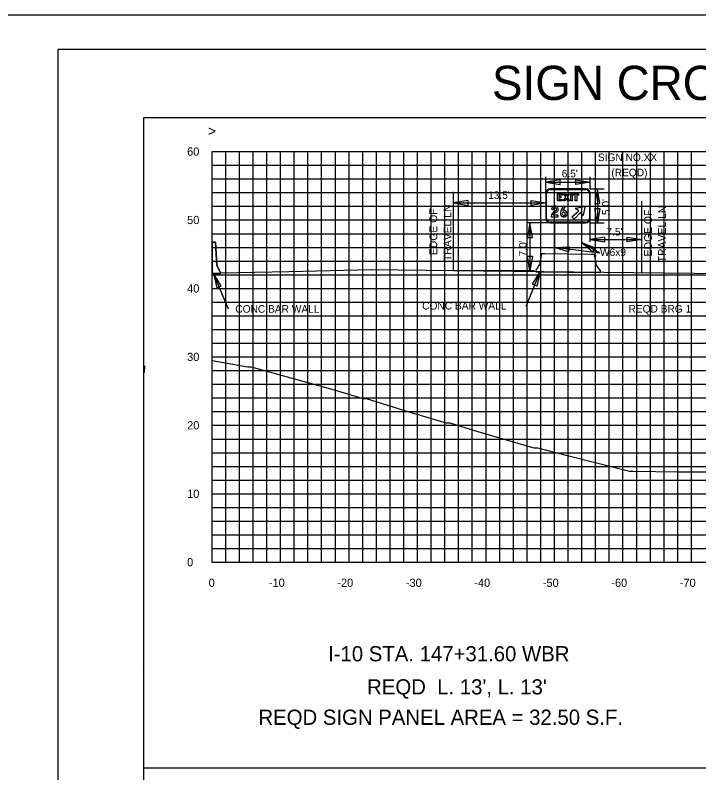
# Model space of a CAD drawing. Extents: x 1797809 to 2198143, y 249608 to 1237864.
# Drawn here: x 2197256 to 2197355.8, y 1237227.3 to 1237338 of the extents above; entities that cross this region are included whole.
import ezdxf

# ---------------------------------------------------------------- set-up
doc = ezdxf.new("R2010")
doc.units = 0
for name, color, linetype in [('10', 7, 'Continuous'), ('3', 7, 'Continuous'), ('31', 7, 'Continuous'), ('60', 7, 'Continuous'), ('Default', 7, 'Continuous'), ('DESIGN - SHEET - Light Grid', 7, 'Continuous'), ('DESIGN - TRAFFIC CONTROL PERMANENT - Signs', 7, 'Continuous'), ('GSBWFILL', 7, 'Continuous'), ('GSCOLORFILL', 7, 'Continuous'), ('GSDIMS', 7, 'Continuous'), ('GSOUTLINE', 7, 'Continuous'), ('GSSHT', 7, 'Continuous'), ('Level 1', 7, 'Continuous'), ('Level 45', 7, 'Continuous'), ('Level 55', 7, 'Continuous'), ('Level 61', 7, 'Continuous'), ('OHUT', 7, 'Continuous'), ('PIPETEXT', 7, 'Continuous')]:
    doc.layers.add(name, color=color, linetype=linetype)

msp = doc.modelspace()

# ---------------------------------------------------------------- linework, layer by layer
at = {"layer": '3'}
for p, q in [((2197319.96, 1237300.67), (2197319.96, 1237312.23)), ((2197347.44, 1237300.37), (2197347.44, 1237310.88)), ((2197339.93, 1237304.9), (2197339.93, 1237308.34)), ((2197341.35, 1237303.26), (2197338.63, 1237304.8)), ((2197341.35, 1237303.26), (2197334.73, 1237304.08)), ((2197287.09, 1237295.06), (2197284.93, 1237300.3)), ((2197330.56, 1237295.53), (2197332.62, 1237300.53)), ((2197274.71, 1237228.05), (2197574.71, 1237228.05))]:
    msp.add_line(p, q, dxfattribs=at)
at = {"layer": '60'}
for p, q in [((2197284.71, 1237258.11), (2197284.71, 1237318.11)), ((2197284.71, 1237258.05), (2197284.71, 1237258.11)), ((2197284.71, 1237258.11), (2197414.71, 1237258.11)), ((2197294.71, 1237258.05), (2197294.71, 1237258.11)), ((2197304.71, 1237258.05), (2197304.71, 1237258.11)), ((2197314.71, 1237258.05), (2197314.71, 1237258.11)), ((2197324.71, 1237258.05), (2197324.71, 1237258.11)), ((2197334.71, 1237258.05), (2197334.71, 1237258.11)), ((2197344.71, 1237258.05), (2197344.71, 1237258.11)), ((2197354.71, 1237258.05), (2197354.71, 1237258.11))]:
    msp.add_line(p, q, dxfattribs=at)
at = {"layer": 'Default'}
for points in [[(2197284.71, 1237304.85), (2197285.21, 1237304.85), (2197285.39, 1237301.46), (2197285.94, 1237300.46), (2197285.96, 1237300.29), (2197284.71, 1237300.29)], [(2197284.71, 1237304.85), (2197284.71, 1237300.29), (2197285.96, 1237300.29), (2197285.94, 1237300.46), (2197285.39, 1237301.46), (2197285.21, 1237304.85), (2197284.71, 1237304.85)]]:
    msp.add_lwpolyline(points, dxfattribs=at)
msp.add_lwpolyline([(2197341.41, 1237300.44), (2197341.41, 1237300.69), (2197340.82, 1237301.52), (2197340.54, 1237303.05), (2197340.04, 1237303.05), (2197333.32, 1237303.15), (2197332.82, 1237303.15), (2197332.54, 1237301.63), (2197331.96, 1237300.79), (2197331.96, 1237300.54)], close=True, dxfattribs=at)
at = {"layer": 'DESIGN - SHEET - Light Grid'}
msp.add_lwpolyline([(2197357.77, 1237271.26), (2197353.56, 1237271.29), (2197353.26, 1237271.28), (2197352.8, 1237271.28), (2197346.16, 1237271.34), (2197345.99, 1237271.35), (2197345.66, 1237271.35), (2197336.6, 1237273.66), (2197332.27, 1237274.76), (2197331.9, 1237274.76), (2197331.76, 1237274.76), (2197323.21, 1237277.27), (2197319.46, 1237278.43), (2197319.17, 1237278.44), (2197318.95, 1237278.44), (2197313.48, 1237280.03), (2197307.26, 1237281.98), (2197307.05, 1237281.99), (2197306.75, 1237281.99), (2197302.94, 1237283.16), (2197290.46, 1237286.59), (2197290.33, 1237286.59), (2197289.91, 1237286.61), (2197284.71, 1237287.55)], dxfattribs=at)
at = {"layer": 'DESIGN - TRAFFIC CONTROL PERMANENT - Signs'}
msp.add_lwpolyline([(2197382.98, 1237299.98), (2197359.5, 1237300.24), (2197319.96, 1237300.67), (2197307.96, 1237300.81), (2197295.96, 1237300.54), (2197285.96, 1237300.32), (2197284.71, 1237300.29)], dxfattribs=at)
at = {"layer": 'GSBWFILL'}
for p, q in [((2197336.26, 1237309.92), (2197336.12, 1237310.11)), ((2197334.25, 1237309.71), (2197334.48, 1237309.63)), ((2197335.26, 1237308.83), (2197334.53, 1237308.83)), ((2197336.08, 1237308.8), (2197336.08, 1237308.56)), ((2197336.08, 1237308.56), (2197336.08, 1237308.8)), ((2197336.08, 1237308.8), (2197336.08, 1237308.8))]:
    msp.add_line(p, q, dxfattribs=at)
for points in [[(2197335.87, 1237311.92), (2197335.87, 1237311.72), (2197335.34, 1237311.72), (2197335.34, 1237311.56), (2197335.64, 1237311.56), (2197335.64, 1237311.36), (2197335.34, 1237311.36), (2197335.34, 1237311.12), (2197335.88, 1237311.12), (2197335.88, 1237310.92), (2197335.14, 1237310.92), (2197335.14, 1237311.92)], [(2197336.66, 1237310.92), (2197336.46, 1237311.25), (2197336.26, 1237310.92), (2197336.02, 1237310.92), (2197336.34, 1237311.44), (2197336.05, 1237311.92), (2197336.28, 1237311.92), (2197336.46, 1237311.63), (2197336.63, 1237311.92), (2197336.87, 1237311.92), (2197336.57, 1237311.44), (2197336.89, 1237310.92)], [(2197337.1, 1237311.92), (2197337.3, 1237311.92), (2197337.3, 1237310.92), (2197337.1, 1237310.92)], [(2197337.95, 1237310.92), (2197337.75, 1237310.92), (2197337.75, 1237311.72), (2197337.48, 1237311.72), (2197337.48, 1237311.92), (2197338.22, 1237311.92), (2197338.22, 1237311.72), (2197337.95, 1237311.72)]]:
    msp.add_lwpolyline(points, close=True, dxfattribs=at)
for points in [[(2197337.84, 1237309.85), (2197339.04, 1237310.08)], [(2197339.12, 1237310), (2197338.89, 1237308.81)], [(2197334.24, 1237308.59), (2197335.26, 1237308.59), (2197335.26, 1237308.83)], [(2197338.76, 1237308.79), (2197338.5, 1237309.21), (2197337.6, 1237308.24), (2197337.26, 1237308.57), (2197338.25, 1237309.47), (2197337.82, 1237309.72)]]:
    msp.add_lwpolyline(points, dxfattribs=at)
for centre, major_axis, ratio, start_param, end_param in [((2197334.74, 1237309.61), (0, 0.502), 0.999993, 0.087066, 1.367251), ((2197334.74, 1237309.61), (0, 0.262), 0.999993, 0.087066, 1.512721), ((2197334.75, 1237309.53), (0, 0.588), 0.999993, 5.803457, 6.370252), ((2197334.75, 1237309.53), (0, 0.348), 0.999993, 5.803457, 6.370252), ((2197334.82, 1237309.66), (0, 0.202), 0.999993, 3.458109, 5.803457), ((2197334.82, 1237309.66), (0, 0.442), 0.999993, 3.458123, 5.803457), ((2197336.89, 1237309.03), (0, 1.33), 0.999996, 0.618745, 1.503087), ((2197336.89, 1237309.03), (0, 1.09), 0.999996, 0.618745, 1.170681), ((2197337.86, 1237309.78), (0.0674, 0), 0.992222, 1.762394, 4.16288), ((2197339.05, 1237310.01), (0.0674, 0), 0.992222, 6.091588, 8.045579), ((2197335.17, 1237308.58), (0, 0.929), 0.999993, 0.316557, 1.561011), ((2197335.17, 1237308.58), (0, 0.689), 0.999993, 0.316562, 1.201505), ((2197336.08, 1237309.08), (0, 0.52), 0.999996, 1.503087, 3.14268), ((2197336.02, 1237309.03), (0, 0.195), 0.999996, 0.87305, 2.268543), ((2197336.08, 1237308.97), (0, 0.279), 0.999996, 5.410135, 7.156235), ((2197336.08, 1237309.08), (0, 0.279), 0.999996, 2.268543, 3.141593), ((2197336.08, 1237308.97), (0, 0.518), 0.999996, 5.410135, 6.670669), ((2197336.08, 1237309.08), (0, 0.279), 0.999996, 3.141862, 4.014643), ((2197336.08, 1237309.08), (0, 0.52), 0.999996, 3.142824, 4.007952), ((2197336.14, 1237309.03), (0, 0.195), 0.999996, 4.014643, 5.410135), ((2197336.14, 1237309.03), (0, 0.435), 0.999996, 4.007952, 5.410135), ((2197338.82, 1237308.83), (0.0674, 0), 0.992222, 3.691101, 6.091588)]:
    msp.add_ellipse(centre, major_axis=major_axis, ratio=ratio, start_param=start_param, end_param=end_param, dxfattribs=at)
at = {"layer": 'GSCOLORFILL'}
for p, q in [((2197339.26, 1237312.67), (2197334.1, 1237312.67)), ((2197334.1, 1237312.54), (2197339.26, 1237312.54)), ((2197333.43, 1237312), (2197333.43, 1237308.34)), ((2197333.56, 1237308.34), (2197333.56, 1237312)), ((2197339.8, 1237312), (2197339.8, 1237308.34)), ((2197339.93, 1237308.34), (2197339.93, 1237312)), ((2197336.26, 1237309.92), (2197336.12, 1237310.11)), ((2197334.25, 1237309.71), (2197334.48, 1237309.63)), ((2197335.26, 1237308.83), (2197334.53, 1237308.83)), ((2197336.08, 1237308.8), (2197336.08, 1237308.56)), ((2197336.08, 1237308.56), (2197336.08, 1237308.8)), ((2197336.08, 1237308.8), (2197336.08, 1237308.8)), ((2197334.1, 1237307.67), (2197334.1, 1237307.8)), ((2197339.26, 1237307.8), (2197334.1, 1237307.8)), ((2197334.1, 1237307.8), (2197334.1, 1237307.67)), ((2197334.1, 1237307.67), (2197339.26, 1237307.67))]:
    msp.add_line(p, q, dxfattribs=at)
for points in [[(2197262.21, 1237123.04), (2197584.71, 1237123.04), (2197584.71, 1237333.04), (2197262.21, 1237333.04)], [(2197335.87, 1237311.92), (2197335.87, 1237311.72), (2197335.34, 1237311.72), (2197335.34, 1237311.56), (2197335.64, 1237311.56), (2197335.64, 1237311.36), (2197335.34, 1237311.36), (2197335.34, 1237311.12), (2197335.88, 1237311.12), (2197335.88, 1237310.92), (2197335.14, 1237310.92), (2197335.14, 1237311.92)], [(2197336.66, 1237310.92), (2197336.46, 1237311.25), (2197336.26, 1237310.92), (2197336.02, 1237310.92), (2197336.34, 1237311.44), (2197336.05, 1237311.92), (2197336.28, 1237311.92), (2197336.46, 1237311.63), (2197336.63, 1237311.92), (2197336.87, 1237311.92), (2197336.57, 1237311.44), (2197336.89, 1237310.92)], [(2197337.1, 1237311.92), (2197337.3, 1237311.92), (2197337.3, 1237310.92), (2197337.1, 1237310.92)], [(2197337.95, 1237310.92), (2197337.75, 1237310.92), (2197337.75, 1237311.72), (2197337.48, 1237311.72), (2197337.48, 1237311.92), (2197338.22, 1237311.92), (2197338.22, 1237311.72), (2197337.95, 1237311.72)]]:
    msp.add_lwpolyline(points, close=True, dxfattribs=at)
for points in [[(2197337.84, 1237309.85), (2197339.04, 1237310.08)], [(2197339.12, 1237310), (2197338.89, 1237308.81)], [(2197334.24, 1237308.59), (2197335.26, 1237308.59), (2197335.26, 1237308.83)], [(2197338.76, 1237308.79), (2197338.5, 1237309.21), (2197337.6, 1237308.24), (2197337.26, 1237308.57), (2197338.25, 1237309.47), (2197337.82, 1237309.72)]]:
    msp.add_lwpolyline(points, dxfattribs=at)
for centre, radius, start, end in [((2197334.1, 1237312), 0.666, 90, 180), ((2197334.1, 1237312), 0.541, 90, 180), ((2197339.26, 1237312), 0.666, 0, 90), ((2197339.26, 1237312), 0.541, 0, 90), ((2197334.1, 1237308.34), 0.666, 180, 270), ((2197334.1, 1237308.34), 0.541, 180, 270), ((2197339.26, 1237308.34), 0.666, 270, 0), ((2197339.26, 1237308.34), 0.541, 270, 0)]:
    msp.add_arc(centre, radius, start, end, dxfattribs=at)
for centre, major_axis, ratio, start_param, end_param in [((2197334.74, 1237309.61), (0, 0.502), 0.999993, 0.087066, 1.367251), ((2197334.74, 1237309.61), (0, 0.262), 0.999993, 0.087066, 1.512721), ((2197334.75, 1237309.53), (0, 0.588), 0.999993, 5.803457, 6.370252), ((2197334.75, 1237309.53), (0, 0.348), 0.999993, 5.803457, 6.370252), ((2197334.82, 1237309.66), (0, 0.202), 0.999993, 3.458109, 5.803457), ((2197334.82, 1237309.66), (0, 0.442), 0.999993, 3.458123, 5.803457), ((2197336.89, 1237309.03), (0, 1.33), 0.999996, 0.618745, 1.503087), ((2197336.89, 1237309.03), (0, 1.09), 0.999996, 0.618745, 1.170681), ((2197337.86, 1237309.78), (0.0674, 0), 0.992222, 1.762394, 4.16288), ((2197339.05, 1237310.01), (0.0674, 0), 0.992222, 6.091588, 8.045579), ((2197335.17, 1237308.58), (0, 0.929), 0.999993, 0.316557, 1.561011), ((2197335.17, 1237308.58), (0, 0.689), 0.999993, 0.316562, 1.201505), ((2197336.08, 1237309.08), (0, 0.52), 0.999996, 1.503087, 3.14268), ((2197336.02, 1237309.03), (0, 0.195), 0.999996, 0.87305, 2.268543), ((2197336.08, 1237308.97), (0, 0.279), 0.999996, 5.410135, 7.156235), ((2197336.08, 1237309.08), (0, 0.279), 0.999996, 2.268543, 3.141593), ((2197336.08, 1237308.97), (0, 0.518), 0.999996, 5.410135, 6.670669), ((2197336.08, 1237309.08), (0, 0.279), 0.999996, 3.141862, 4.014643), ((2197336.08, 1237309.08), (0, 0.52), 0.999996, 3.142824, 4.007952), ((2197336.14, 1237309.03), (0, 0.195), 0.999996, 4.014643, 5.410135), ((2197336.14, 1237309.03), (0, 0.435), 0.999996, 4.007952, 5.410135), ((2197338.82, 1237308.83), (0.0674, 0), 0.992222, 3.691101, 6.091588)]:
    msp.add_ellipse(centre, major_axis=major_axis, ratio=ratio, start_param=start_param, end_param=end_param, dxfattribs=at)
at = {"layer": 'GSDIMS'}
for p, q in [((2197333.43, 1237312.17), (2197333.43, 1237314.41)), ((2197339.93, 1237312.67), (2197339.93, 1237314.41)), ((2197333.43, 1237313.65), (2197339.93, 1237313.65)), ((2197339.93, 1237312.67), (2197341.95, 1237312.67)), ((2197340.97, 1237312.67), (2197340.97, 1237307.67)), ((2197334.1, 1237307.67), (2197330.78, 1237307.67)), ((2197331.13, 1237307.67), (2197331.13, 1237300.67)), ((2197334.73, 1237307.67), (2197334.73, 1237303.13)), ((2197338.63, 1237307.67), (2197338.63, 1237303.11)), ((2197339.93, 1237307.67), (2197341.95, 1237307.67)), ((2197331.72, 1237300.67), (2197319.96, 1237300.67))]:
    msp.add_line(p, q, dxfattribs=at)
for points in [[(2197333.43, 1237313.65), (2197335.56, 1237313.31), (2197335.56, 1237314)], [(2197339.93, 1237313.65), (2197337.8, 1237313.31), (2197337.8, 1237314)], [(2197340.97, 1237312.67), (2197340.62, 1237310.54), (2197341.32, 1237310.54)], [(2197319.96, 1237310.6), (2197322.08, 1237310.25), (2197322.08, 1237310.95)], [(2197333.43, 1237310.6), (2197331.31, 1237310.25), (2197331.31, 1237310.95)], [(2197340.97, 1237307.67), (2197340.62, 1237309.8), (2197341.32, 1237309.8)], [(2197331.13, 1237307.67), (2197330.78, 1237305.55), (2197331.48, 1237305.55)], [(2197339.93, 1237305.24), (2197342.06, 1237304.9), (2197342.06, 1237305.59)], [(2197347.44, 1237305.24), (2197345.31, 1237304.9), (2197345.31, 1237305.59)], [(2197338.63, 1237304.8), (2197340.64, 1237304.06), (2197340.28, 1237303.46)], [(2197334.73, 1237304.08), (2197336.87, 1237304.17), (2197336.77, 1237303.48)], [(2197331.13, 1237300.67), (2197330.78, 1237302.8), (2197331.48, 1237302.8)], [(2197284.93, 1237300.3), (2197285.41, 1237298.21), (2197286.05, 1237298.49)], [(2197332.62, 1237300.53), (2197332.14, 1237298.45), (2197331.5, 1237298.73)]]:
    msp.add_lwpolyline(points, close=True, dxfattribs=at)
at = {"layer": 'GSOUTLINE'}
for p, q in [((2197336.26, 1237309.92), (2197336.12, 1237310.11)), ((2197334.25, 1237309.71), (2197334.48, 1237309.63)), ((2197335.26, 1237308.83), (2197334.53, 1237308.83))]:
    msp.add_line(p, q, dxfattribs=at)
for points in [[(2197335.87, 1237311.92), (2197335.87, 1237311.72), (2197335.34, 1237311.72), (2197335.34, 1237311.56), (2197335.64, 1237311.56), (2197335.64, 1237311.36), (2197335.34, 1237311.36), (2197335.34, 1237311.12), (2197335.88, 1237311.12), (2197335.88, 1237310.92), (2197335.14, 1237310.92), (2197335.14, 1237311.92)], [(2197336.66, 1237310.92), (2197336.46, 1237311.25), (2197336.26, 1237310.92), (2197336.02, 1237310.92), (2197336.34, 1237311.44), (2197336.05, 1237311.92), (2197336.28, 1237311.92), (2197336.46, 1237311.63), (2197336.63, 1237311.92), (2197336.87, 1237311.92), (2197336.57, 1237311.44), (2197336.89, 1237310.92)], [(2197337.1, 1237311.92), (2197337.3, 1237311.92), (2197337.3, 1237310.92), (2197337.1, 1237310.92)], [(2197337.95, 1237310.92), (2197337.75, 1237310.92), (2197337.75, 1237311.72), (2197337.48, 1237311.72), (2197337.48, 1237311.92), (2197338.22, 1237311.92), (2197338.22, 1237311.72), (2197337.95, 1237311.72)]]:
    msp.add_lwpolyline(points, close=True, dxfattribs=at)
for points in [[(2197337.84, 1237309.85), (2197339.04, 1237310.08)], [(2197339.12, 1237310), (2197338.89, 1237308.81)], [(2197334.24, 1237308.59), (2197335.26, 1237308.59), (2197335.26, 1237308.83)], [(2197338.76, 1237308.79), (2197338.5, 1237309.21), (2197337.6, 1237308.24), (2197337.26, 1237308.57), (2197338.25, 1237309.47), (2197337.82, 1237309.72)]]:
    msp.add_lwpolyline(points, dxfattribs=at)
for centre, major_axis, ratio, start_param, end_param in [((2197334.74, 1237309.61), (0, 0.502), 0.999993, 0.087066, 1.367251), ((2197334.74, 1237309.61), (0, 0.262), 0.999993, 0.087066, 1.512721), ((2197334.75, 1237309.53), (0, 0.588), 0.999993, 5.803457, 6.370252), ((2197334.75, 1237309.53), (0, 0.348), 0.999993, 5.803457, 6.370252), ((2197334.82, 1237309.66), (0, 0.202), 0.999993, 3.458109, 5.803457), ((2197334.82, 1237309.66), (0, 0.442), 0.999993, 3.458123, 5.803457), ((2197336.89, 1237309.03), (0, 1.33), 0.999996, 0.618745, 1.503087), ((2197336.89, 1237309.03), (0, 1.09), 0.999996, 0.618745, 1.170681), ((2197337.86, 1237309.78), (0.0674, 0), 0.992222, 1.762394, 4.16288), ((2197339.05, 1237310.01), (0.0674, 0), 0.992222, 6.091588, 8.045579), ((2197335.17, 1237308.58), (0, 0.929), 0.999993, 0.316557, 1.561011), ((2197335.17, 1237308.58), (0, 0.689), 0.999993, 0.316562, 1.201505), ((2197336.08, 1237309.08), (0, 0.52), 0.999996, 1.503087, 4.007952), ((2197336.02, 1237309.03), (0, 0.195), 0.999996, 0.87305, 2.268543), ((2197336.08, 1237308.97), (0, 0.279), 0.999996, 5.410135, 7.156235), ((2197336.08, 1237309.08), (0, 0.279), 0.999996, 2.268543, 4.014643), ((2197336.08, 1237308.97), (0, 0.518), 0.999996, 5.410135, 6.670669), ((2197336.14, 1237309.03), (0, 0.195), 0.999996, 4.014643, 5.410135), ((2197336.14, 1237309.03), (0, 0.435), 0.999996, 4.007952, 5.410135), ((2197338.82, 1237308.83), (0.0674, 0), 0.992222, 3.691101, 6.091588)]:
    msp.add_ellipse(centre, major_axis=major_axis, ratio=ratio, start_param=start_param, end_param=end_param, dxfattribs=at)
at = {"layer": 'GSSHT'}
for p, q in [((2197284.71, 1237318.11), (2197414.71, 1237318.11)), ((2197286.71, 1237258.11), (2197286.71, 1237318.11)), ((2197288.71, 1237258.11), (2197288.71, 1237318.11)), ((2197290.71, 1237258.11), (2197290.71, 1237318.11)), ((2197292.71, 1237258.11), (2197292.71, 1237318.11)), ((2197294.71, 1237258.11), (2197294.71, 1237318.11)), ((2197296.71, 1237258.11), (2197296.71, 1237318.11)), ((2197298.71, 1237258.11), (2197298.71, 1237318.11)), ((2197300.71, 1237258.11), (2197300.71, 1237318.11)), ((2197302.71, 1237258.11), (2197302.71, 1237318.11)), ((2197304.71, 1237258.11), (2197304.71, 1237318.11)), ((2197306.71, 1237258.11), (2197306.71, 1237318.11)), ((2197308.71, 1237258.11), (2197308.71, 1237318.11)), ((2197310.71, 1237258.11), (2197310.71, 1237318.11)), ((2197312.71, 1237258.11), (2197312.71, 1237318.11)), ((2197314.71, 1237258.11), (2197314.71, 1237318.11)), ((2197316.71, 1237258.11), (2197316.71, 1237318.11)), ((2197318.71, 1237258.11), (2197318.71, 1237318.11)), ((2197320.71, 1237258.11), (2197320.71, 1237318.11)), ((2197322.71, 1237258.11), (2197322.71, 1237318.11)), ((2197324.71, 1237258.11), (2197324.71, 1237318.11)), ((2197326.71, 1237258.11), (2197326.71, 1237318.11)), ((2197328.71, 1237258.11), (2197328.71, 1237318.11)), ((2197330.71, 1237258.11), (2197330.71, 1237318.11)), ((2197332.71, 1237258.11), (2197332.71, 1237318.11)), ((2197334.71, 1237258.11), (2197334.71, 1237318.11)), ((2197336.71, 1237258.11), (2197336.71, 1237318.11)), ((2197338.71, 1237258.11), (2197338.71, 1237318.11)), ((2197340.71, 1237258.11), (2197340.71, 1237318.11)), ((2197342.71, 1237258.11), (2197342.71, 1237318.11)), ((2197344.71, 1237258.11), (2197344.71, 1237318.11)), ((2197346.71, 1237258.11), (2197346.71, 1237318.11)), ((2197348.71, 1237258.11), (2197348.71, 1237318.11)), ((2197350.71, 1237258.11), (2197350.71, 1237318.11)), ((2197352.71, 1237258.11), (2197352.71, 1237318.11)), ((2197354.71, 1237258.11), (2197354.71, 1237318.11)), ((2197284.71, 1237316.11), (2197414.71, 1237316.11)), ((2197284.71, 1237314.11), (2197414.71, 1237314.11)), ((2197284.71, 1237312.11), (2197414.71, 1237312.11)), ((2197284.71, 1237310.11), (2197414.71, 1237310.11)), ((2197284.71, 1237308.11), (2197414.71, 1237308.11)), ((2197284.71, 1237306.11), (2197414.71, 1237306.11)), ((2197284.71, 1237304.11), (2197414.71, 1237304.11)), ((2197284.71, 1237302.11), (2197414.71, 1237302.11)), ((2197284.71, 1237300.11), (2197414.71, 1237300.11)), ((2197284.71, 1237298.11), (2197414.71, 1237298.11)), ((2197284.71, 1237296.11), (2197414.71, 1237296.11)), ((2197284.71, 1237294.11), (2197414.71, 1237294.11)), ((2197284.71, 1237292.11), (2197414.71, 1237292.11)), ((2197284.71, 1237290.11), (2197414.71, 1237290.11)), ((2197284.71, 1237288.11), (2197414.71, 1237288.11)), ((2197284.71, 1237286.11), (2197414.71, 1237286.11)), ((2197284.71, 1237284.11), (2197414.71, 1237284.11)), ((2197284.71, 1237282.11), (2197414.71, 1237282.11)), ((2197284.71, 1237280.11), (2197414.71, 1237280.11)), ((2197284.71, 1237278.11), (2197414.71, 1237278.11)), ((2197284.71, 1237276.11), (2197414.71, 1237276.11)), ((2197284.71, 1237274.11), (2197414.71, 1237274.11)), ((2197284.71, 1237272.11), (2197414.71, 1237272.11)), ((2197284.71, 1237270.11), (2197414.71, 1237270.11)), ((2197284.71, 1237268.11), (2197414.71, 1237268.11)), ((2197284.71, 1237266.11), (2197414.71, 1237266.11)), ((2197284.71, 1237264.11), (2197414.71, 1237264.11)), ((2197284.71, 1237262.11), (2197414.71, 1237262.11)), ((2197284.71, 1237260.11), (2197414.71, 1237260.11)), ((2197284.71, 1237258.11), (2197414.71, 1237258.11))]:
    msp.add_line(p, q, dxfattribs=at)
msp.add_lwpolyline([(2197249.71, 1237118.04), (2197589.71, 1237118.04), (2197589.71, 1237338.04), (2197249.71, 1237338.04)], close=True, dxfattribs=at)
at = {"layer": 'Level 45'}
msp.add_lwpolyline([(2197274.71, 1237133.05), (2197574.71, 1237133.05), (2197574.71, 1237323.05), (2197274.71, 1237323.05)], close=True, dxfattribs=at)
at = {"layer": 'Level 61'}
for p, q in [((2197319.96, 1237310.6), (2197333.43, 1237310.6)), ((2197339.93, 1237305.24), (2197347.44, 1237305.24))]:
    msp.add_line(p, q, dxfattribs=at)
at = {"layer": 'OHUT'}
msp.add_line((2197274.71, 1237243.04), (2197274.71, 1237243.05), dxfattribs=at)
at = {"layer": 'PIPETEXT'}
msp.add_lwpolyline([(2197274.82, 1237286.82), (2197274.81, 1237285.82)], dxfattribs=at)
msp.add_lwpolyline([(2197274.82, 1237286.82), (2197274.81, 1237285.82)], dxfattribs=at)

# ---------------------------------------------------------------- texts
at = {"layer": '10'}
for s, p in [('0', (2197284.21, 1237254.51)), ('-10', (2197293, 1237254.51)), ('-20', (2197303, 1237254.51)), ('-30', (2197313, 1237254.51)), ('-40', (2197323, 1237254.51)), ('-50', (2197333, 1237254.51)), ('-60', (2197343, 1237254.51)), ('-70', (2197353, 1237254.51))]:
    msp.add_text(s, height=1.2, dxfattribs=at).set_placement(p)
at = {"layer": '3'}
msp.add_text('REQD BRG 1', height=1.11, dxfattribs=at).set_placement((2197345.51, 1237294.58))
at = {"layer": '31'}
for s, p in [('60', (2197281.07, 1237317.51)), ('50', (2197281.07, 1237307.51)), ('40', (2197281.07, 1237297.51)), ('30', (2197281.07, 1237287.51)), ('20', (2197281.07, 1237277.51)), ('10', (2197281.07, 1237267.51)), ('0', (2197281.07, 1237257.51))]:
    msp.add_text(s, height=1.2, dxfattribs=at).set_placement(p)
at = {"layer": '60'}
msp.add_text('>', height=1.5, dxfattribs=at).set_placement((2197284.1, 1237320.36))
at = {"layer": 'Level 1'}
msp.add_text('              SIGN CROSS SECTIONS               ', height=4.9995, rotation=360, dxfattribs=at).set_placement((2197299.58, 1237325.64))
at = {"layer": 'Level 55'}
for s, height, p in [('SIGN NO.XX', 1.11, (2197341.04, 1237316.71)), ("6.5'", 1.11, (2197335.76, 1237314.34)), ('(REQD)', 1.11, (2197343.01, 1237314.49)), ("13.5'", 1.11, (2197325.02, 1237311.19)), ("7.5'", 1.11, (2197342.29, 1237305.84)), ('W6x9', 1.11, (2197341.35, 1237302.84)), ('CONC BAR WALL', 1.1105, (2197288.1, 1237294.56)), ('I-10 STA. 147+31.60 WBR ', 2.2209, (2197301.65, 1237243.63)), ("REQD  L. 13', L. 13'", 2.2209, (2197307.35, 1237238.79)), ('REQD SIGN PANEL AREA = 32.50 S.F.', 2.2209, (2197291.48, 1237234.35))]:
    msp.add_text(s, height=height, dxfattribs=at).set_placement(p)
for s, height, rotation, p in [("5.0'", 1.11, 90, (2197342.77, 1237308.83)), ('TRAVEL LN', 1.135, 90, (2197319.64, 1237302.11)), ('TRAVEL LN', 1.135, 90, (2197350.97, 1237301.93)), ('EDGE OF', 1.135, 90, (2197317.59, 1237302.97)), ('EDGE OF', 1.135, 90, (2197348.93, 1237302.79)), ("7.0'", 1.11, 90, (2197330.63, 1237302.79)), ('CONC BAR WALL', 1.1105, 360, (2197315.39, 1237295.03))]:
    msp.add_text(s, height=height, rotation=rotation, dxfattribs=at).set_placement(p)

doc.saveas('drawing.dxf')
